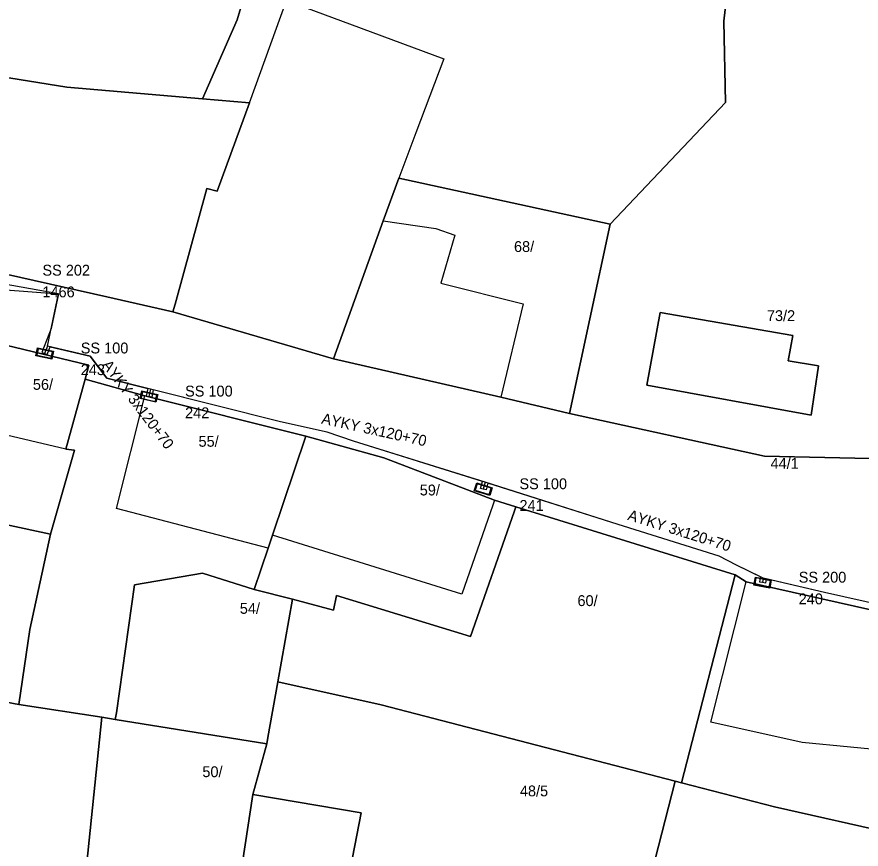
# Model space of a CAD drawing. Extents: x -793400 to -756198, y -1074141 to -1042963.
# Drawn here: x -783451.4 to -783393.1, y -1065360 to -1065302.4 of the extents above; entities that cross this region are included whole.
import ezdxf

# ---------------------------------------------------------------- set-up
doc = ezdxf.new("R2010")
doc.units = 0
for name, color, linetype in [('Parcela', 7, 'Continuous'), ('Popiskový text - Parcela', 7, 'Continuous'), ('Popiskový text - Přípojková skříň nn - SJZ', 7, 'Continuous'), ('Popiskový text - Přípojková skříň nn - Typ', 7, 'Continuous'), ('Popiskový text - Vedení nn kabelové', 7, 'Continuous'), ('Skříň', 7, 'Continuous'), ('Spojnice nn', 7, 'Continuous'), ('Stavební objekt', 7, 'Continuous'), ('Vedení nn kabelové', 7, 'Continuous')]:
    doc.layers.add(name, color=color, linetype=linetype)

msp = doc.modelspace()

# ---------------------------------------------------------------- linework, layer by layer
at = {"layer": 'Parcela'}
for points in [[(-783399.74, -1065280.6), (-783401.12, -1065292.85), (-783401.41, -1065292.81), (-783402.55, -1065302.71), (-783402.42, -1065308.34), (-783410.39, -1065316.75), (-783425.01, -1065313.58), (-783426.1, -1065316.52), (-783429.51, -1065326.06), (-783440.62, -1065322.81), (-783440.47, -1065322.28), (-783438.28, -1065314.29), (-783437.55, -1065314.48), (-783435.33, -1065308.37), (-783438.57, -1065308.09), (-783436.17, -1065302.62), (-783432.23, -1065289.43), (-783451.28, -1065286.99), (-783450.11, -1065276.58), (-783450.05, -1065275.98), (-783430.01, -1065272.94), (-783419.38, -1065274.29), (-783399.32, -1065276.95)], [(-783373.71, -1065291.76), (-783381.13, -1065309.05), (-783381.78, -1065313.42), (-783380.81, -1065322.39), (-783377.9, -1065333.27), (-783399.73, -1065332.79), (-783413.2, -1065329.84), (-783410.39, -1065316.75), (-783402.42, -1065308.34), (-783402.55, -1065302.71), (-783401.41, -1065292.81), (-783401.12, -1065292.85), (-783399.74, -1065280.6), (-783399.32, -1065276.95), (-783396.35, -1065277.34), (-783373.22, -1065280.42)], [(-783436.17, -1065302.62), (-783438.57, -1065308.09), (-783447.94, -1065307.27), (-783459.15, -1065305.47), (-783461.52, -1065305.18), (-783463.01, -1065304.99), (-783463.55, -1065304.92), (-783475.35, -1065303.31), (-783474.11, -1065288.16), (-783473.84, -1065284.8), (-783461.05, -1065286.55), (-783453.49, -1065286.87), (-783451.28, -1065286.99), (-783432.23, -1065289.43)], [(-783435.33, -1065308.37), (-783437.55, -1065314.48), (-783438.28, -1065314.29), (-783440.47, -1065322.28), (-783440.62, -1065322.81), (-783445.19, -1065321.78), (-783451.12, -1065320.45), (-783464.46, -1065317.47), (-783474.54, -1065314.99), (-783476.11, -1065312.86), (-783475.35, -1065303.31), (-783463.55, -1065304.92), (-783463.01, -1065304.99), (-783461.52, -1065305.18), (-783459.15, -1065305.47), (-783447.94, -1065307.27), (-783438.57, -1065308.09)], [(-783410.39, -1065316.75), (-783413.2, -1065329.84), (-783417.96, -1065328.71), (-783429.51, -1065326.06), (-783426.1, -1065316.52), (-783425.01, -1065313.58)], [(-783395.99, -1065326.54), (-783396.5, -1065329.97), (-783407.87, -1065327.88), (-783406.95, -1065322.87), (-783397.78, -1065324.46), (-783398.1, -1065326.21)], [(-783395.99, -1065326.54), (-783398.1, -1065326.21), (-783397.78, -1065324.46), (-783406.95, -1065322.87), (-783407.87, -1065327.88), (-783396.5, -1065329.97)], [(-783447.43, -1065332.39), (-783449.07, -1065338.2), (-783459.08, -1065336.05), (-783457.82, -1065330.01), (-783457.57, -1065328.84), (-783456.72, -1065324.82), (-783456.68, -1065324.03), (-783446.42, -1065326.51), (-783446.68, -1065327.48), (-783448.01, -1065332.32)], [(-783434.04, -1065339.16), (-783435, -1065342.01), (-783438.58, -1065340.88), (-783443.28, -1065341.7), (-783444.53, -1065350.55), (-783444.6, -1065351), (-783445.53, -1065350.84), (-783451.26, -1065349.97), (-783450.51, -1065344.77), (-783449.07, -1065338.2), (-783447.43, -1065332.39), (-783448.01, -1065332.32), (-783446.68, -1065327.48), (-783442.57, -1065328.62), (-783431.44, -1065331.41), (-783433.73, -1065338.25)], [(-783417.03, -1065336.65), (-783420.06, -1065345.26), (-783429.31, -1065342.42), (-783429.52, -1065343.45), (-783432.36, -1065342.68), (-783435, -1065342.01), (-783434.04, -1065339.16), (-783433.73, -1065338.25), (-783431.44, -1065331.41), (-783426.04, -1065332.91), (-783418.4, -1065335.84), (-783416.91, -1065336.3)], [(-783460.51, -1065336.68), (-783459.3, -1065337), (-783459.08, -1065336.05), (-783449.07, -1065338.2), (-783450.51, -1065344.77), (-783451.26, -1065349.97), (-783455.81, -1065349.12), (-783458.62, -1065348.77), (-783460.01, -1065348.79), (-783460.9, -1065349.08), (-783468.59, -1065353.66), (-783468.65, -1065354.21), (-783479.41, -1065353.1), (-783477.75, -1065334.11), (-783466.94, -1065335.66)], [(-783401.77, -1065341.01), (-783405.47, -1065355.39), (-783405.91, -1065355.28), (-783426.23, -1065349.98), (-783433.36, -1065348.41), (-783432.36, -1065342.68), (-783429.52, -1065343.45), (-783429.31, -1065342.42), (-783420.06, -1065345.26), (-783417.03, -1065336.65), (-783416.91, -1065336.3)], [(-783434.05, -1065352.25), (-783434.14, -1065352.69), (-783444.6, -1065351), (-783444.53, -1065350.55), (-783443.28, -1065341.7), (-783438.58, -1065340.88), (-783435, -1065342.01), (-783432.36, -1065342.68), (-783433.36, -1065348.41)], [(-783385.26, -1065345.04), (-783387.42, -1065353.77), (-783388.96, -1065353.38), (-783390.46, -1065358.99), (-783399.05, -1065357.05), (-783405.47, -1065355.39), (-783401.77, -1065341.01), (-783401.01, -1065341.48), (-783388.29, -1065344.35)], [(-783445.53, -1065350.84), (-783447.05, -1065365.63), (-783448.05, -1065365.56), (-783457.35, -1065364.93), (-783460.9, -1065364.51), (-783463.33, -1065366.04), (-783463.95, -1065366.01), (-783471.28, -1065365.63), (-783480.16, -1065365.18), (-783479.98, -1065360.97), (-783479.41, -1065353.1), (-783468.65, -1065354.21), (-783468.59, -1065353.66), (-783460.9, -1065349.08), (-783460.01, -1065348.79), (-783458.62, -1065348.77), (-783455.81, -1065349.12), (-783451.26, -1065349.97)], [(-783408.7, -1065366.12), (-783410.28, -1065372.96), (-783413.93, -1065372.61), (-783417.34, -1065372.27), (-783416.95, -1065364.7), (-783423.36, -1065364.39), (-783428.95, -1065364.34), (-783427.62, -1065357.45), (-783435.09, -1065356.2), (-783434.14, -1065352.69), (-783434.05, -1065352.25), (-783433.36, -1065348.41), (-783426.23, -1065349.98), (-783405.91, -1065355.28), (-783407.53, -1065361.56)], [(-783436.15, -1065363.15), (-783447.05, -1065365.63), (-783445.53, -1065350.84), (-783444.6, -1065351), (-783434.14, -1065352.69), (-783435.09, -1065356.2)], [(-783367.8, -1065363.21), (-783367.63, -1065369.85), (-783391.74, -1065365.41), (-783400.14, -1065363.49), (-783407.53, -1065361.56), (-783405.91, -1065355.28), (-783405.47, -1065355.39), (-783399.05, -1065357.05), (-783390.46, -1065358.99), (-783379.46, -1065361.02)], [(-783414.84, -1065377.85), (-783415.23, -1065385.32), (-783431.81, -1065384.01), (-783438.03, -1065383.46), (-783437.5, -1065374.47), (-783437.26, -1065370.35), (-783436.15, -1065363.15), (-783435.09, -1065356.2), (-783427.62, -1065357.45), (-783428.95, -1065364.34), (-783423.36, -1065364.39), (-783416.95, -1065364.7), (-783417.34, -1065372.27), (-783413.93, -1065372.61)]]:
    msp.add_lwpolyline(points, close=True, dxfattribs=at)
for points in [[(-783464.46, -1065317.47), (-783451.12, -1065320.45), (-783445.19, -1065321.78), (-783440.62, -1065322.81), (-783429.51, -1065326.06), (-783417.96, -1065328.71), (-783413.2, -1065329.84), (-783399.73, -1065332.79), (-783377.9, -1065333.27)], [(-783388.29, -1065344.35), (-783401.01, -1065341.48), (-783401.77, -1065341.01), (-783416.91, -1065336.3), (-783418.4, -1065335.84), (-783426.04, -1065332.91), (-783431.44, -1065331.41), (-783442.57, -1065328.62), (-783446.68, -1065327.48), (-783446.42, -1065326.51), (-783456.68, -1065324.03)]]:
    msp.add_lwpolyline(points, dxfattribs=at)
at = {"layer": 'Skříň'}
for points in [[(-783449.982, -1065325.298), (-783448.881, -1065325.532), (-783448.998, -1065326.082), (-783450.099, -1065325.848)], [(-783448.948, -1065325.575), (-783449.938, -1065325.365), (-783450.032, -1065325.805), (-783449.041, -1065326.015)], [(-783442.763, -1065328.268), (-783441.668, -1065328.525), (-783441.796, -1065329.072), (-783442.892, -1065328.816)], [(-783441.736, -1065328.567), (-783442.722, -1065328.336), (-783442.824, -1065328.774), (-783441.838, -1065329.005)], [(-783419.625, -1065334.647), (-783418.55, -1065334.976), (-783418.715, -1065335.514), (-783419.79, -1065335.184)], [(-783418.62, -1065335.013), (-783419.588, -1065334.717), (-783419.72, -1065335.147), (-783418.752, -1065335.444)], [(-783400.366, -1065341.153), (-783399.263, -1065341.376), (-783399.374, -1065341.927), (-783400.477, -1065341.705)], [(-783399.329, -1065341.42), (-783400.322, -1065341.219), (-783400.411, -1065341.661), (-783399.418, -1065341.861)]]:
    msp.add_lwpolyline(points, close=True, dxfattribs=at)
at = {"layer": 'Spojnice nn'}
for p, q in [((-783449.29, -1065325.18), (-783449.49, -1065325.69)), ((-783442.17, -1065328.17), (-783442.28, -1065328.67)), ((-783419.04, -1065334.6), (-783419.17, -1065335.08)), ((-783399.82, -1065341.23), (-783399.87, -1065341.54))]:
    msp.add_line(p, q, dxfattribs=at)
for points in [[(-783449.29, -1065325.18), (-783448.52, -1065321.58), (-783452.39, -1065320.87)], [(-783442.17, -1065328.17), (-783445.18, -1065327.4), (-783446.33, -1065325.88), (-783449.29, -1065325.18)], [(-783419.04, -1065334.6), (-783428.13, -1065331.76), (-783429.96, -1065331.14), (-783433.18, -1065330.43), (-783442.17, -1065328.17)], [(-783399.82, -1065341.23), (-783401.68, -1065340.34), (-783402.87, -1065339.71), (-783409.85, -1065337.52), (-783419.04, -1065334.6)], [(-783376.82, -1065346.67), (-783380.14, -1065345.89), (-783385.6, -1065344.45), (-783395.58, -1065342.22), (-783399.82, -1065341.23)]]:
    msp.add_lwpolyline(points, dxfattribs=at)
at = {"layer": 'Stavební objekt'}
for points in [[(-783425.01, -1065313.58), (-783426.1, -1065316.52), (-783429.51, -1065326.06), (-783440.62, -1065322.81), (-783440.47, -1065322.28), (-783438.28, -1065314.29), (-783437.55, -1065314.48), (-783435.33, -1065308.37), (-783432.76, -1065301.28), (-783427.6, -1065303.19), (-783421.89, -1065305.32), (-783423.84, -1065310.43)], [(-783416.41, -1065322.25), (-783417.96, -1065328.71), (-783429.51, -1065326.06), (-783426.1, -1065316.52), (-783422.45, -1065317.05), (-783421.14, -1065317.51), (-783422.1, -1065320.83)], [(-783395.99, -1065326.54), (-783396.5, -1065329.97), (-783407.87, -1065327.88), (-783406.95, -1065322.87), (-783397.78, -1065324.46), (-783398.1, -1065326.21)], [(-783446.68, -1065327.48), (-783448.01, -1065332.32), (-783457.82, -1065330.01), (-783457.57, -1065328.84), (-783456.72, -1065324.82), (-783456.68, -1065324.03), (-783446.42, -1065326.51)], [(-783433.73, -1065338.25), (-783434.04, -1065339.16), (-783444.51, -1065336.42), (-783442.57, -1065328.62), (-783431.44, -1065331.41)], [(-783418.52, -1065336.19), (-783420.65, -1065342.33), (-783433.73, -1065338.25), (-783431.44, -1065331.41), (-783426.04, -1065332.91), (-783418.4, -1065335.84)], [(-783388.29, -1065344.35), (-783390.45, -1065353.23), (-783397.13, -1065352.6), (-783403.45, -1065351.19), (-783401.01, -1065341.48)]]:
    msp.add_lwpolyline(points, close=True, dxfattribs=at)
at = {"layer": 'Vedení nn kabelové'}
for points in [[(-783474.693, -1065322.88), (-783474.694, -1065323.16), (-783474.123, -1065323.16), (-783474.151, -1065322.824), (-783474.101, -1065321.954), (-783474.369, -1065316.576), (-783467.429, -1065317.807), (-783465.38, -1065318.607), (-783452.478, -1065321.26), (-783448.52, -1065321.58), (-783449.032, -1065323.975), (-783449.676, -1065325.617), (-783449.49, -1065325.69)], [(-783449.49, -1065325.69), (-783449.304, -1065325.763), (-783449.093, -1065325.227), (-783446.33, -1065325.88), (-783445.18, -1065327.4), (-783442.364, -1065328.12), (-783442.475, -1065328.627), (-783442.28, -1065328.67)], [(-783419.17, -1065335.08), (-783419.363, -1065335.028), (-783419.231, -1065334.54), (-783428.13, -1065331.76), (-783429.96, -1065331.14), (-783433.18, -1065330.43), (-783441.976, -1065328.219), (-783442.085, -1065328.713), (-783442.28, -1065328.67)], [(-783399.87, -1065341.54), (-783400.067, -1065341.508), (-783400.008, -1065341.14), (-783401.68, -1065340.34), (-783402.87, -1065339.71), (-783409.85, -1065337.52), (-783418.849, -1065334.661), (-783418.977, -1065335.132), (-783419.17, -1065335.08)], [(-783376.84, -1065347.06), (-783377.04, -1065347.05), (-783377.018, -1065346.623), (-783380.14, -1065345.89), (-783385.6, -1065344.45), (-783395.58, -1065342.22), (-783399.625, -1065341.276), (-783399.673, -1065341.572), (-783399.87, -1065341.54)]]:
    msp.add_lwpolyline(points, dxfattribs=at)

# ---------------------------------------------------------------- texts
at = {"layer": 'Popiskový text - Parcela'}
for s, p in [('68/', (-783417.046, -1065318.674)), ('73/2', (-783399.567, -1065323.453)), ('56/', (-783450.298, -1065328.208)), ('55/', (-783438.85, -1065332.144)), ('44/1', (-783399.315, -1065333.665)), ('59/', (-783423.56, -1065335.51)), ('60/', (-783412.66, -1065343.16)), ('54/', (-783435.996, -1065343.697)), ('50/', (-783438.585, -1065354.992)), ('48/5', (-783416.639, -1065356.32))]:
    msp.add_text(s, height=0.75, dxfattribs=at).set_placement(p)
at = {"layer": 'Popiskový text - Přípojková skříň nn - SJZ'}
for s, p in [('1466', (-783449.64, -1065321.81)), ('243', (-783446.99, -1065327.19)), ('242', (-783439.78, -1065330.17)), ('241', (-783416.67, -1065336.58)), ('240', (-783397.37, -1065343.04))]:
    msp.add_text(s, height=0.75, dxfattribs=at).set_placement(p)
at = {"layer": 'Popiskový text - Přípojková skříň nn - Typ'}
for s, p in [('SS 202', (-783449.64, -1065320.31)), ('SS 100', (-783446.99, -1065325.69)), ('SS 100', (-783439.78, -1065328.67)), ('SS 100', (-783416.67, -1065335.08)), ('SS 200', (-783397.37, -1065341.54))]:
    msp.add_text(s, height=0.75, dxfattribs=at).set_placement(p)
at = {"layer": 'Popiskový text - Vedení nn kabelové'}
for rotation, p in [(307.10538, (-783445.553, -1065326.493)), (347.5562, (-783430.396, -1065330.532)), (342.57147, (-783409.244, -1065337.186))]:
    msp.add_text('AYKY 3x120+70', height=0.75, rotation=rotation, dxfattribs=at).set_placement(p)

doc.saveas('drawing.dxf')
